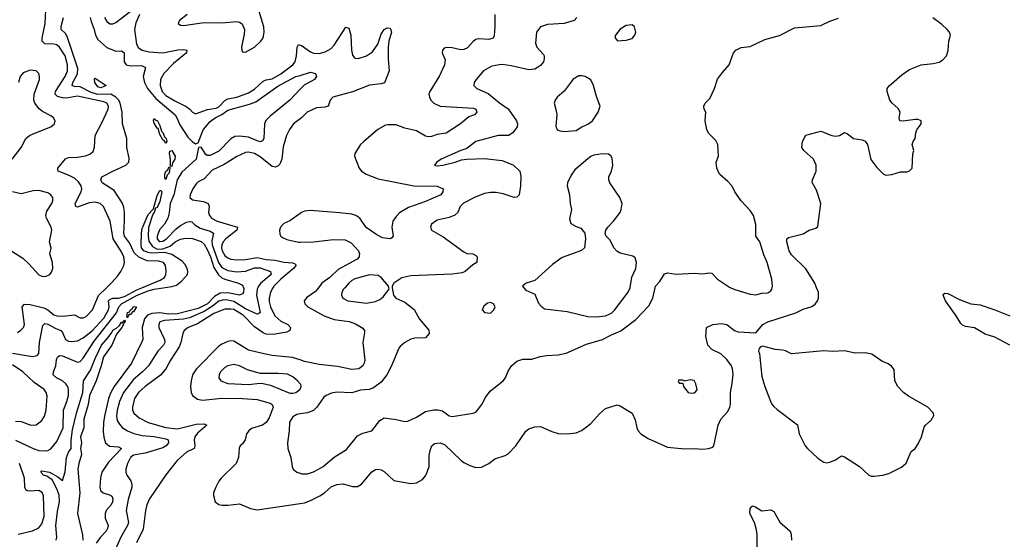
# Model space of a CAD drawing. Header units: inches. Extents: x 1694797 to 1849917, y 907313 to 1017959.
# Tile 509 of 656: x 1768099 to 1774773, y 998296 to 1001815. Entities that reach past the tile are written whole.
import ezdxf

# ---------------------------------------------------------------- set-up
doc = ezdxf.new("R2010")
doc.units = ezdxf.units.IN
doc.header["$MEASUREMENT"] = 0
for name, color, linetype in [('B7060', 7, 'Continuous'), ('B7070', 7, 'Continuous'), ('B7969', 7, 'Continuous'), ('B7979', 7, 'Continuous')]:
    doc.layers.add(name, color=color, linetype=linetype)

msp = doc.modelspace()

# ---------------------------------------------------------------- linework, layer by layer
at = {"layer": 'B7060', "color": 5}
for points, elevation in [([(1768687, 1000000), (1768724.3, 1000035.7), (1768761.6, 1000078.4), (1768785.1, 1000110), (1768805, 1000150), (1768809, 1000170), (1768804.4, 1000210), (1768790, 1000242.6), (1768731.8, 1000330), (1768711.6, 1000450), (1768667.9, 1000550), (1768645.1, 1000570), (1768610, 1000579.9), (1768570, 1000574.1), (1768490, 1000546.4), (1768479.6, 1000550), (1768475.9, 1000570), (1768516.8, 1000650), (1768520.1, 1000670), (1768516, 1000690), (1768497.3, 1000717.3), (1768470, 1000741.7), (1768438.7, 1000758.7), (1768366.5, 1000786.5), (1768359.7, 1000790), (1768358.8, 1000798.8), (1768357.7, 1000810), (1768410, 1000872.3), (1768430, 1000881.1), (1768490, 1000884.3), (1768545.7, 1000894.3), (1768575.3, 1000904.7), (1768596.5, 1000923.5), (1768607, 1000953), (1768609.8, 1001030), (1768659.4, 1001120.6), (1768699, 1001210), (1768700.2, 1001230), (1768690.6, 1001250), (1768670, 1001258.3), (1768490, 1001297.6), (1768415.8, 1001284.2), (1768390, 1001285.1), (1768355.9, 1001295.9), (1768338.6, 1001310), (1768342.5, 1001330), (1768408.1, 1001430), (1768422.3, 1001470), (1768424.3, 1001510), (1768406.9, 1001570), (1768370, 1001629.1), (1768350, 1001644.7), (1768330, 1001649.9), (1768270, 1001651.3), (1768252.6, 1001670), (1768251.1, 1001691.1), (1768271, 1001790), (1768279.8, 1001930)], 580), ([(1768926.7, 1000000), (1769051.7, 1000050), (1769079.9, 1000070), (1769089.9, 1000090), (1769091.9, 1000111.9), (1769087.5, 1000150), (1769073.2, 1000170), (1769039.9, 1000179.9), (1768962.7, 1000182.7), (1768907.8, 1000207.8), (1768875.9, 1000235.9), (1768843.1, 1000303.1), (1768810.4, 1000350), (1768804.5, 1000370), (1768810.3, 1000450), (1768808.6, 1000508.6), (1768804.5, 1000544.5), (1768794.1, 1000574.1), (1768739, 1000659), (1768657.6, 1000710), (1768649.6, 1000730), (1768657, 1000750), (1768664.9, 1000755.1), (1768729.7, 1000790), (1768819.3, 1000830), (1768839.6, 1000850), (1768842.4, 1000877.6), (1768826.4, 1000950), (1768824.5, 1001010), (1768796.5, 1001110), (1768793.7, 1001190), (1768780.5, 1001250), (1768771, 1001270), (1768751.4, 1001290), (1768716.2, 1001310), (1768627.8, 1001307.8), (1768582.8, 1001322.8), (1768510, 1001360.1), (1768470, 1001363.2), (1768455.3, 1001370), (1768459.6, 1001390), (1768492.1, 1001447.9), (1768494.4, 1001485.6), (1768421, 1001701), (1768410, 1001722.7), (1768381.2, 1001750), (1768379.5, 1001770), (1768395.6, 1001830)], 560), ([(1768577.8, 1001830), (1768582.7, 1001802.7), (1768603.4, 1001750), (1768613.5, 1001710), (1768630, 1001681.3), (1768690, 1001626.1), (1768750, 1001603.2), (1768790, 1001604.2), (1768808.4, 1001590), (1768806.7, 1001530), (1768820.3, 1001510), (1768850, 1001502.8), (1768925.2, 1001505.2), (1768952.5, 1001492.5), (1768936.1, 1001430), (1768945.5, 1001390), (1768966.7, 1001350), (1769022.3, 1001282.3), (1769152.2, 1001170), (1769167.1, 1001147.1), (1769184.4, 1001104.4), (1769239.6, 1001019.6), (1769267.8, 1000990), (1769290, 1000975.7), (1769310, 1000980.4), (1769343.4, 1001070), (1769390, 1001124.8), (1769423.5, 1001150), (1769470, 1001172.8), (1769510, 1001201.8), (1769657.1, 1001242.9), (1769700.5, 1001259.5), (1769850, 1001365.1), (1769971.6, 1001430), (1770000, 1001438.5)], 560), ([(1768673.8, 1001830), (1768690, 1001803.6), (1768710, 1001788.1), (1768730, 1001787.3), (1768750, 1001797.5), (1768848.9, 1001871.1)], 580), ([(1768911.9, 1001850), (1768885.7, 1001794.3), (1768877.4, 1001750), (1768890.6, 1001650.6), (1768905.7, 1001625.7), (1768928.8, 1001608.8), (1768977.3, 1001597.3), (1769070, 1001590.1), (1769171.7, 1001611.7), (1769210, 1001614.3), (1769232, 1001610), (1769229.2, 1001590), (1769140.7, 1001519.3), (1769076.6, 1001450), (1769054.4, 1001410), (1769051.7, 1001370), (1769065.4, 1001330), (1769090, 1001303.1), (1769150, 1001265.2), (1769227.8, 1001227.8), (1769253, 1001210), (1769270, 1001188.7), (1769290, 1001176.9), (1769372.9, 1001207.1), (1769430, 1001216.5), (1769450, 1001225.3), (1769490, 1001267.5), (1769510, 1001279.5), (1769570, 1001289.7), (1769650, 1001321), (1769690, 1001346), (1769750, 1001398.4), (1769770, 1001408), (1769810, 1001415.3), (1769870, 1001448.8), (1769950.6, 1001509.5), (1769965.7, 1001530), (1769976.6, 1001570), (1769980.7, 1001630), (1769990, 1001647), (1770000, 1001644)], 580), ([(1769234.4, 1001850), (1769183.1, 1001810), (1769173.4, 1001790), (1769190, 1001778.4), (1769210, 1001775.6), (1769350, 1001796.1), (1769470, 1001795), (1769570, 1001802.4), (1769590, 1001798.5), (1769606.7, 1001786.7), (1769622.1, 1001750), (1769621.7, 1001718.3), (1769603.8, 1001630), (1769604, 1001610), (1769610, 1001598), (1769630, 1001596.3), (1769690, 1001630.3), (1769734.5, 1001670), (1769750, 1001693), (1769756.8, 1001730), (1769754, 1001766), (1769723.2, 1001870)], 620), ([(1768049.1, 1000870), (1768109, 1000950), (1768141.8, 1001010), (1768165.6, 1001030), (1768190, 1001043.1), (1768310, 1001090.2), (1768336, 1001110), (1768339.8, 1001130), (1768328.6, 1001150), (1768310, 1001164.4), (1768254.3, 1001194.3), (1768231.4, 1001211.4), (1768201.1, 1001250), (1768195.3, 1001270), (1768197.5, 1001310), (1768233.3, 1001410), (1768234.5, 1001430), (1768228.7, 1001450), (1768210, 1001468.7), (1768170, 1001473.8), (1768123.5, 1001456.5), (1768101.8, 1001430), (1768091.8, 1001390)], 620), ([(1770000, 1001344), (1769930.2, 1001270), (1769797.4, 1001162.6), (1769768.3, 1001131.7), (1769757.5, 1001110), (1769753.7, 1001010), (1769744.8, 1000995.2), (1769730.9, 1000989.1), (1769710, 1000994), (1769650, 1001018.9), (1769590, 1001027.6), (1769556.8, 1001023.2), (1769530, 1001007.7), (1769450, 1000923.8), (1769390, 1000894.7), (1769370, 1000895.9), (1769361.5, 1000901.5), (1769330, 1000951.9), (1769310.2, 1000949.8), (1769295, 1000870), (1769198, 1000782), (1769165.6, 1000730), (1769144.6, 1000630), (1769120.1, 1000570), (1769113.1, 1000506.9), (1769103.8, 1000470), (1769080.4, 1000430), (1769048, 1000392), (1769031.3, 1000350), (1769031.5, 1000330), (1769040.6, 1000320.6), (1769050, 1000313), (1769070, 1000315.3), (1769093.9, 1000330), (1769161, 1000399), (1769190, 1000421.8), (1769230, 1000443.4), (1769250, 1000448.7), (1769265.6, 1000445.6), (1769286.3, 1000426.3), (1769322.9, 1000402.9), (1769390, 1000382.4), (1769413.5, 1000370), (1769401.8, 1000318.2), (1769404, 1000290), (1769445.8, 1000170), (1769470, 1000136.9), (1769510, 1000117.7), (1769570, 1000107.2), (1769630, 1000113), (1769690, 1000134.4), (1769730, 1000134.6), (1769799.7, 1000110), (1769804.2, 1000090), (1769734.3, 1000030), (1769718.2, 1000010), (1769713.7, 1000000)], 560), ([(1770000, 1001144.5), (1769956, 1001110), (1769928.8, 1001071.2), (1769907.5, 1001030), (1769884.7, 1000955.3), (1769876.4, 1000870), (1769862.6, 1000837.4), (1769850, 1000822.2), (1769830, 1000815.7), (1769810, 1000822.1), (1769730, 1000886.6), (1769690, 1000908.5), (1769650, 1000919), (1769630, 1000915.9), (1769571.5, 1000888.5), (1769486.1, 1000833.9), (1769404.7, 1000795.3), (1769350, 1000736.8), (1769310, 1000717.8), (1769295.6, 1000704.4), (1769271.8, 1000670), (1769254.2, 1000630), (1769252.7, 1000610), (1769270, 1000594.7), (1769344.8, 1000584.8), (1769377.1, 1000570), (1769383.1, 1000550), (1769379, 1000510), (1769384.9, 1000490), (1769399, 1000470), (1769436.9, 1000450), (1769575.4, 1000410), (1769572.1, 1000390), (1769496.8, 1000330), (1769478.9, 1000310), (1769469.1, 1000290), (1769467.6, 1000270), (1769472.6, 1000250), (1769490, 1000219.1), (1769505.6, 1000205.6), (1769530, 1000194.1), (1769570, 1000188.8), (1769630, 1000191.7), (1769710, 1000204.4), (1769770, 1000190.1), (1769830, 1000187.3), (1769890, 1000173.3), (1769949.4, 1000169.4), (1769963, 1000163), (1769972.3, 1000152.3), (1769956.3, 1000130), (1769870, 1000057.3), (1769821.5, 1000010), (1769815.9, 1000000)], 580), ([(1768046.7, 1000246.7), (1768119.6, 1000199.6), (1768161.7, 1000161.7), (1768230, 1000088), (1768250, 1000078.9), (1768270, 1000076.2), (1768290, 1000081.8), (1768304.2, 1000090), (1768315.8, 1000104.2), (1768324, 1000130), (1768322.4, 1000170), (1768302.7, 1000230), (1768312.1, 1000267.9), (1768302.3, 1000310), (1768316.8, 1000390), (1768313, 1000410), (1768280.8, 1000470), (1768275.6, 1000490), (1768282.2, 1000517.8), (1768316.9, 1000570), (1768324.2, 1000590), (1768324.5, 1000610), (1768310.8, 1000630), (1768290, 1000642), (1768230, 1000657.6), (1768190, 1000656.9), (1768110, 1000636.7), (1768050, 1000648.8)], 620), ([(1769071.7, 1000000), (1769131.5, 1000008.5), (1769162.3, 1000017.7), (1769196.6, 1000043.4), (1769236, 1000090), (1769237.9, 1000110), (1769233.8, 1000130), (1769219.3, 1000159.3), (1769199.7, 1000179.7), (1769130, 1000224.1), (1769082.5, 1000237.5), (1768990, 1000235), (1768970, 1000238.6), (1768941, 1000250), (1768925.4, 1000270), (1768922.1, 1000290), (1768924.3, 1000370), (1768930, 1000400.4), (1768970, 1000496.5), (1769005.3, 1000534.7), (1769030, 1000624.4), (1769050, 1000658.7), (1769059, 1000659), (1769063, 1000650), (1769050, 1000583.5), (1769030, 1000544), (1769020.2, 1000539.8), (1769011.4, 1000510), (1769001.3, 1000498.7), (1768972.4, 1000407.6), (1768970.8, 1000350), (1768975.1, 1000315.1), (1768999, 1000279), (1769030, 1000261.7), (1769070, 1000262.8), (1769119, 1000281), (1769154.1, 1000310), (1769190, 1000329.2), (1769223.7, 1000336.3), (1769270, 1000332.6), (1769330, 1000313.2), (1769350, 1000294.3), (1769370, 1000258.3), (1769393.3, 1000210), (1769416.2, 1000136.2), (1769447.6, 1000087.6), (1769470, 1000067.7), (1769490, 1000057.3), (1769582, 1000030), (1769610, 1000016.8), (1769616.8, 1000000)], 540), ([(1770000, 1000502.6), (1769930, 1000452.3), (1769890, 1000434.5), (1769866.7, 1000410), (1769859.4, 1000390), (1769863.3, 1000363.3), (1769870.2, 1000350), (1769881.2, 1000341.2), (1769910, 1000326.5), (1769990, 1000308.3), (1770000, 1000308.5)], 620)]:
    msp.add_lwpolyline(points, dxfattribs=dict(at, elevation=elevation))
at = {"layer": 'B7060', "color": 5, "elevation": 540}
for points in [[(1768650, 1001353.3), (1768630, 1001360.2), (1768608.7, 1001390), (1768605.5, 1001414.5), (1768610, 1001420.5), (1768684.4, 1001370), (1768670, 1001362.4)], [(1769090, 1000979.6), (1769078.2, 1000998.2), (1769070, 1001001.1), (1769050, 1001038), (1769037.6, 1001077.6), (1769030, 1001081.1), (1769010, 1001115.1), (1769005.4, 1001134.6), (1769010, 1001147.3), (1769017.4, 1001137.4), (1769032.5, 1001130), (1769050, 1001098.4), (1769060.7, 1001060.7), (1769070, 1001052.2), (1769081.8, 1001021.8), (1769092.5, 1001010), (1769096.9, 1000990)], [(1769130, 1000822), (1769122.5, 1000822.5), (1769121.5, 1000870), (1769115.1, 1000910), (1769116, 1000924), (1769130, 1000928.7), (1769152.1, 1000890), (1769151, 1000870), (1769135.1, 1000844.9)], [(1769090, 1000732.3), (1769083.5, 1000743.5), (1769083.2, 1000770), (1769090, 1000790.2), (1769102.4, 1000797.6), (1769110, 1000816.3), (1769116.8, 1000816.8), (1769115.5, 1000790), (1769110, 1000774), (1769098.4, 1000761.6)]]:
    msp.add_lwpolyline(points, close=True, dxfattribs=at)
at = {"layer": 'B7070', "color": 5}
for points, elevation in [([(1771319.6, 1001850), (1771320.7, 1001770), (1771314.7, 1001705.3), (1771308.7, 1001691.3), (1771278.2, 1001681.8), (1771210, 1001686.2), (1771190, 1001681.8), (1771172, 1001668), (1771134.3, 1001625.7), (1771110, 1001612.7), (1771090, 1001610.8), (1771030, 1001624.7), (1770992.7, 1001627.3), (1770977.5, 1001622.5), (1770964.9, 1001610), (1770962.4, 1001590), (1770982.8, 1001542.8), (1770979.7, 1001510), (1770944.5, 1001435.5), (1770878.6, 1001330), (1770873.2, 1001310), (1770876.2, 1001290), (1770886.4, 1001270), (1770907.1, 1001250), (1770950, 1001229.6), (1771175.9, 1001215.9), (1771190.3, 1001210), (1771196.9, 1001190), (1771183, 1001170), (1771143.5, 1001156.5), (1771088.2, 1001110), (1770990, 1001047.1), (1770930, 1001038.3), (1770890, 1001023.4), (1770870, 1001021), (1770850, 1001026.8), (1770790, 1001062.2), (1770710, 1001080.7), (1770650, 1001103.9), (1770595.6, 1001104.4), (1770579.4, 1001100.6), (1770527.5, 1001072.5), (1770430, 1000988), (1770410, 1000969.6), (1770370.4, 1000910), (1770368.9, 1000890), (1770400.2, 1000810), (1770415.5, 1000790), (1770447.9, 1000770), (1770530, 1000737.7), (1770770, 1000689), (1770930, 1000688), (1770970.6, 1000670), (1770968.5, 1000650), (1770953.7, 1000630), (1770850, 1000583.2), (1770735.7, 1000544.3), (1770673.5, 1000506.5), (1770650, 1000482), (1770629.2, 1000450), (1770621.6, 1000410), (1770630.3, 1000349.7), (1770622, 1000338), (1770610, 1000331.8), (1770557.6, 1000337.6), (1770518.9, 1000358.9), (1770448.7, 1000408.7), (1770405.1, 1000470), (1770378, 1000490), (1770350, 1000498.7), (1770268, 1000508), (1770070, 1000522.3), (1770030, 1000517.5), (1770010, 1000509.8), (1770000, 1000502.6)], 620), ([(1771876, 1001830), (1771857.1, 1001810), (1771790, 1001789.8), (1771677, 1001783), (1771630, 1001766), (1771603, 1001730), (1771595.6, 1001655.6), (1771604.4, 1001630), (1771650, 1001580.7), (1771654.9, 1001570), (1771654.9, 1001550), (1771650, 1001529.5), (1771630, 1001505.6), (1771610, 1001491.6), (1771590, 1001480.5), (1771550, 1001475.8), (1771430, 1001502.2), (1771371.5, 1001511.5), (1771350, 1001510.7), (1771298.8, 1001501.2), (1771243.8, 1001470), (1771192.4, 1001410), (1771180.5, 1001390), (1771178, 1001370), (1771198, 1001350), (1771275.7, 1001315.7), (1771351.5, 1001251.5), (1771410, 1001211.5), (1771465.8, 1001130), (1771472.7, 1001110), (1771470.2, 1001090), (1771442.4, 1001050), (1771412.4, 1001030), (1771342.8, 1001030), (1771190, 1000989.6), (1771130, 1000942.4), (1771090, 1000929.6), (1770956, 1000870), (1770926, 1000850), (1770912, 1000830), (1770930, 1000826.4), (1770968, 1000830), (1771050, 1000849.3), (1771093.7, 1000866.3), (1771130, 1000871.8), (1771250, 1000876.2), (1771370, 1000862.2), (1771446.4, 1000830), (1771490.4, 1000790), (1771496.5, 1000756.5), (1771494.6, 1000690), (1771484, 1000630), (1771470, 1000613.2), (1771450, 1000612), (1771375.7, 1000635.7), (1771330, 1000644.4), (1771290, 1000645.2), (1771250, 1000637.7), (1771187, 1000613), (1771106.6, 1000573.4), (1771085.8, 1000550), (1771069.1, 1000510), (1771048.3, 1000491.7), (1771010, 1000476.5), (1770930, 1000458.3), (1770890.6, 1000430), (1770883, 1000410), (1770890.7, 1000390), (1770970, 1000344.4), (1771110, 1000243.8), (1771130, 1000232.7), (1771170, 1000230.3), (1771190, 1000219.1), (1771199.1, 1000210), (1771198, 1000170), (1771170, 1000155.3), (1771119.1, 1000110), (1771098.5, 1000101.5), (1771030, 1000092), (1770750, 1000080.7), (1770690, 1000066), (1770636, 1000030), (1770623, 1000010), (1770623, 1000003), (1770623.6, 1000000)], 640), ([(1773199.9, 1000000), (1773201.7, 1000010), (1773197.2, 1000057.2), (1773165.6, 1000170), (1773142.9, 1000222.9), (1773115.8, 1000310), (1773089.8, 1000350), (1773087.9, 1000427.9), (1773073.5, 1000490), (1773050, 1000523), (1772989, 1000589), (1772947.3, 1000650), (1772927.8, 1000687.8), (1772900.1, 1000720.1), (1772842, 1000770), (1772823.6, 1000810), (1772820.9, 1000850), (1772835.1, 1000890), (1772832, 1000970), (1772817.6, 1000997.6), (1772770, 1001045.2), (1772756, 1001070), (1772745.2, 1001130), (1772749.2, 1001190), (1772739.3, 1001210), (1772737.2, 1001230), (1772745.2, 1001250), (1772778, 1001282), (1772809.4, 1001350), (1772830, 1001412), (1772862.5, 1001457.5), (1772909.2, 1001510.8), (1772937.2, 1001590), (1772953.2, 1001610), (1772990, 1001626), (1773050, 1001634.4), (1773150, 1001681.6), (1773250, 1001708), (1773350, 1001760.5), (1773530, 1001776.3), (1773590, 1001805.5), (1773650, 1001825.5)], 640), ([(1773500.7, 1000000), (1773488.5, 1000030), (1773426.9, 1000126.9), (1773330, 1000222.4), (1773314.5, 1000250), (1773298.7, 1000310), (1773299.3, 1000330), (1773310, 1000339.1), (1773410, 1000364), (1773450, 1000390.8), (1773496.5, 1000403.5), (1773510, 1000414), (1773529.7, 1000570), (1773501, 1000661), (1773471.8, 1000711.8), (1773473, 1000730), (1773496.8, 1000790), (1773497.7, 1000830), (1773478.7, 1000870), (1773413.2, 1000930), (1773401.2, 1000950), (1773405.2, 1000990), (1773427, 1001033), (1773530, 1001060.7), (1773604.7, 1001030), (1773630, 1001026.4), (1773655.3, 1001030), (1773690, 1001051), (1773710, 1001042.8), (1773750, 1001010.6), (1773810, 1001001.6), (1773830, 1000993), (1773846, 1000970), (1773868.7, 1000868.7), (1773910, 1000813.4), (1773952.5, 1000772.5), (1773970, 1000763), (1774010, 1000767), (1774070, 1000784), (1774114.6, 1000785.4), (1774130, 1000792), (1774148, 1000810), (1774153.6, 1000906.4), (1774159, 1000930), (1774148.7, 1000970), (1774155.3, 1000990), (1774169.2, 1001010.8), (1774173.2, 1001050), (1774181.2, 1001070), (1774209.2, 1001110), (1774209, 1001130), (1774190, 1001138.4), (1774170, 1001138.7), (1774087.8, 1001127.8), (1774064, 1001130), (1774060.9, 1001150), (1774067.3, 1001190), (1774052.8, 1001212.8), (1774012.3, 1001250), (1773998, 1001270), (1773978, 1001330), (1773979.3, 1001350), (1773991.9, 1001368.1), (1774078.3, 1001441.7), (1774130, 1001477.1), (1774210, 1001508.7), (1774290, 1001518.4), (1774331.2, 1001528.8), (1774356.3, 1001543.7), (1774381.2, 1001570), (1774393.6, 1001606.4), (1774398, 1001670), (1774409, 1001710), (1774401.2, 1001730), (1774385.2, 1001750), (1774350, 1001782), (1774287.7, 1001827.7)], 620), ([(1770000, 1001644), (1770010, 1001641.1), (1770070, 1001597.2), (1770090, 1001587.9), (1770130, 1001585.6), (1770170, 1001596.8), (1770210, 1001621), (1770230, 1001642.3), (1770310, 1001764.9), (1770330, 1001757.1), (1770343.3, 1001710), (1770348.4, 1001608.4), (1770356, 1001576), (1770370, 1001554.9), (1770392.4, 1001552.4), (1770450, 1001571.3), (1770490, 1001598.7), (1770525.9, 1001650), (1770550, 1001716.9), (1770570, 1001749.2), (1770590, 1001760.6), (1770610, 1001758), (1770613.6, 1001753.6), (1770620.5, 1001730), (1770601.7, 1001670), (1770596.9, 1001630), (1770596.5, 1001550), (1770604.1, 1001470), (1770571.9, 1001388.1), (1770550, 1001380.8), (1770470, 1001371.2), (1770354, 1001326), (1770221.1, 1001290), (1770202.6, 1001270), (1770190, 1001229.7), (1770170, 1001222.5), (1770110, 1001218.9), (1770046.7, 1001190), (1770008.7, 1001151.3), (1770000, 1001144.5)], 580), ([(1770000, 1001438.5), (1770070, 1001459.5), (1770104.7, 1001450), (1770111, 1001430), (1770098, 1001410), (1770027.2, 1001372.8), (1770000, 1001344)], 560), ([(1772236.5, 1000000), (1772237.5, 1000002.5), (1772248.9, 1000071.1), (1772275.1, 1000130), (1772280.5, 1000170), (1772270, 1000202.7), (1772254.5, 1000214.5), (1772170, 1000234), (1772147.3, 1000247.3), (1772126.3, 1000270), (1772102.5, 1000322.5), (1772074, 1000350), (1772066.8, 1000366.8), (1772072.7, 1000390), (1772086.6, 1000410), (1772125.2, 1000450), (1772169.4, 1000510), (1772177, 1000530), (1772182.7, 1000570), (1772166, 1000610), (1772099.3, 1000710), (1772092.7, 1000730), (1772092.7, 1000750), (1772111.4, 1000788.6), (1772119.5, 1000830), (1772115.3, 1000875.3), (1772109, 1000890), (1772090, 1000905.2), (1772050, 1000906), (1771990, 1000897.2), (1771970, 1000889.2), (1771950, 1000873.2), (1771862, 1000798), (1771837.2, 1000762.8), (1771812.2, 1000710), (1771810.4, 1000690), (1771826, 1000630), (1771830.3, 1000570.3), (1771839.3, 1000530), (1771826, 1000466), (1771835.3, 1000435.3), (1771870, 1000414.8), (1771903.5, 1000403.5), (1771930.5, 1000370.5), (1771933.4, 1000330), (1771926.8, 1000270), (1771907.9, 1000252.1), (1771776.1, 1000203.9), (1771710, 1000158), (1771591.6, 1000048.4), (1771531.3, 1000030), (1771507.7, 1000010), (1771516.3, 1000000)], 660), ([(1770000, 1000308.5), (1770090, 1000310.8), (1770227.2, 1000327.2), (1770305.3, 1000325.3), (1770345.1, 1000305.1), (1770396.5, 1000250), (1770403.1, 1000230), (1770401.2, 1000218.8), (1770399.5, 1000210), (1770386.1, 1000193.9), (1770257.7, 1000122.3), (1770200.7, 1000070), (1770148.2, 1000031.8), (1770123.7, 1000000)], 620), ([(1770600.7, 1000000), (1770598.4, 1000010), (1770550, 1000069), (1770530, 1000081.6), (1770470, 1000086.5), (1770370, 1000059.1), (1770350.6, 1000049.4), (1770330, 1000030.8), (1770302.5, 1000000)], 640), ([(1772407.6, 1000000), (1772409.8, 1000010), (1772437.3, 1000042.7), (1772470, 1000093.4), (1772490, 1000100.5), (1772550, 1000092.4), (1772670, 1000098), (1772730, 1000094.4), (1772770, 1000101.6), (1772790, 1000099.3), (1772830, 1000057), (1772910, 1000003.7), (1772918.5, 1000000)], 640)]:
    msp.add_lwpolyline(points, dxfattribs=dict(at, elevation=elevation))
at = {"layer": 'B7070', "color": 5, "elevation": 660}
for points in [[(1772250, 1001781.2), (1772210, 1001775.1), (1772170, 1001752.3), (1772138, 1001710), (1772134, 1001694), (1772152, 1001672), (1772210, 1001676), (1772250, 1001687.3), (1772269.3, 1001710), (1772274.5, 1001730), (1772266.3, 1001766.3)], [(1771910, 1001436), (1771890, 1001436), (1771850, 1001412), (1771790, 1001331.3), (1771742.6, 1001290), (1771728.8, 1001270), (1771722.4, 1001250), (1771738.4, 1001190), (1771740.4, 1001170), (1771733.2, 1001093.2), (1771742.8, 1001070), (1771762, 1001062), (1771790, 1001058.7), (1771870, 1001066), (1771910, 1001090.6), (1771950, 1001108), (1771980.9, 1001130), (1772020.7, 1001190), (1772034, 1001230), (1772010, 1001295.3), (1771989.7, 1001369.7), (1771970, 1001409), (1771931.7, 1001431.7)]]:
    msp.add_lwpolyline(points, close=True, dxfattribs=at)
at = {"layer": 'B7969', "color": 5}
for points, elevation in [([(1768050, 999556.6), (1768186.9, 999533.1), (1768218.3, 999541.7), (1768230, 999554.8), (1768233.2, 999630), (1768255.8, 999744.2), (1768270, 999756.5), (1768290, 999754.2), (1768343.7, 999723.7), (1768379.1, 999710), (1768390, 999696), (1768410, 999650.3), (1768430, 999638.5), (1768450, 999635), (1768490, 999640.9), (1768530, 999661.3), (1768590, 999707.5), (1768670, 999794.3), (1768701.5, 999850), (1768705.1, 999870), (1768702.1, 999910), (1768710, 999919.6), (1768730, 999928.8), (1768770, 999928.6), (1768810, 999941.1), (1768893.3, 999986.7), (1768926.7, 1000000)], 560), ([(1768070, 998966.5), (1768190, 998910.1), (1768230, 998897.5), (1768270, 998894.5), (1768290, 998898), (1768310, 998907.8), (1768350, 998958.8), (1768394.6, 999050), (1768395.1, 999170), (1768419.7, 999230), (1768430.8, 999270.8), (1768430.3, 999310.3), (1768424.6, 999330), (1768412.1, 999350), (1768389.5, 999369.5), (1768348.9, 999390), (1768326.6, 999410), (1768327.4, 999430), (1768343.7, 999470), (1768348.4, 999511.6), (1768355.3, 999530), (1768370, 999541), (1768390, 999539.2), (1768490, 999495.5), (1768510, 999500.6), (1768530, 999523.5), (1768603.2, 999636.8), (1768755.7, 999830), (1768771.7, 999870), (1768788.5, 999890), (1768895.9, 999950), (1768970, 999979.5), (1769010, 999991.2), (1769071.7, 1000000)], 540), ([(1768083.8, 999696.2), (1768107.3, 999712.7), (1768124.2, 999730), (1768131.8, 999750), (1768116.7, 999870), (1768132.3, 999887.7), (1768170, 999887.2), (1768263.7, 999863.7), (1768289.8, 999849.8), (1768330, 999815.7), (1768350, 999809.7), (1768392.3, 999807.7), (1768470, 999815.6), (1768510, 999794.9), (1768530, 999795.8), (1768550, 999806), (1768592.5, 999850), (1768632.4, 999947.6), (1768687, 1000000)], 580), ([(1769616.8, 1000000), (1769617.7, 999997.7), (1769616.6, 999970), (1769610, 999957.6), (1769590.1, 999949.9), (1769510, 999966), (1769457.8, 999962.2), (1769418.7, 999941.3), (1769373.3, 999890), (1769310, 999858.9), (1769170, 999823.1), (1769110, 999821.8), (1769050, 999829.1), (1768994.7, 999825.3), (1768966.6, 999813.4), (1768944.9, 999790), (1768929.6, 999730), (1768933, 999650), (1768926.4, 999633.6), (1768858.1, 999490), (1768740.6, 999330), (1768717, 999290), (1768702.3, 999250), (1768673.2, 999130), (1768667.2, 999087.2), (1768666.2, 999026.2), (1768668.7, 998988.7), (1768679.8, 998950), (1768707.3, 998927.3), (1768770, 998921.5), (1768790.2, 998910), (1768702.2, 998817.8), (1768655.9, 998750), (1768646.9, 998713.1), (1768641.5, 998650), (1768646.5, 998626.5), (1768666, 998610), (1768715.4, 998595.4), (1768725.6, 998585.6), (1768730.8, 998570), (1768729.3, 998550), (1768719.7, 998530), (1768685.5, 998490), (1768678.5, 998470), (1768678.2, 998438.2), (1768698.3, 998390), (1768694.8, 998370), (1768685, 998350), (1768647.8, 998310), (1768618.6, 998270)], 540), ([(1769713.7, 1000000), (1769709.2, 999990), (1769705.4, 999950), (1769728.9, 999831.1), (1769718, 999822), (1769710, 999821.1), (1769630, 999856.4), (1769550, 999906.8), (1769510, 999916.2), (1769482.8, 999917.2), (1769450, 999909), (1769405.9, 999874.1), (1769350, 999839.4), (1769250, 999795.3), (1769210, 999787.4), (1769081.3, 999778.7), (1769050, 999768), (1769041.7, 999750), (1769042.8, 999730), (1769079.8, 999650), (1769082.4, 999630), (1769073.6, 999610), (1769036.3, 999570), (1768972.2, 999470), (1768932.3, 999430), (1768870, 999378.5), (1768802, 999290), (1768775.3, 999230), (1768759.2, 999170), (1768754.7, 999130), (1768761, 999101), (1768775.1, 999075.1), (1768794.2, 999054.2), (1768829.6, 999029.6), (1768873.4, 999013.4), (1768930, 998999.9), (1769010, 998993.1), (1769090, 998977), (1769106, 998970), (1769108.3, 998950), (1769092.9, 998930), (1769070, 998916.5), (1768950, 998879.9), (1768870, 998866.1), (1768849.5, 998850), (1768829.4, 998810), (1768818, 998770), (1768818.4, 998750), (1768826.2, 998730), (1768852.9, 998692.8), (1768859.8, 998670), (1768858.7, 998650), (1768833.7, 998566.3), (1768821.8, 998490), (1768836.3, 998410), (1768830.1, 998390), (1768783.9, 998310), (1768748.2, 998230)], 560), ([(1769815.9, 1000000), (1769799.3, 999970), (1769789.2, 999930), (1769790, 999905.5), (1769799.2, 999870), (1769829.3, 999810), (1769870, 999774.3), (1769916.9, 999750), (1769935, 999730), (1769930.2, 999710), (1769910, 999699.2), (1769817.6, 999682.4), (1769770, 999685.4), (1769750, 999693.7), (1769690, 999735.9), (1769614, 999814), (1769550, 999851.4), (1769530, 999855.8), (1769490, 999855.4), (1769414.4, 999825.6), (1769303.8, 999756.2), (1769241.5, 999730), (1769213.2, 999710), (1769204, 999690), (1769192.3, 999630), (1769180.6, 999599.4), (1769120.4, 999510), (1769090, 999449.8), (1769053.3, 999406.7), (1768948.8, 999331.2), (1768905.1, 999290), (1768877.7, 999250), (1768863.8, 999190), (1768865, 999170), (1768872.8, 999150), (1768910, 999118.7), (1768970, 999086.7), (1769090, 999052.2), (1769170, 999045.1), (1769295.4, 999075.4), (1769350, 999077.7), (1769366.7, 999070), (1769305.2, 999014.8), (1769287.3, 998990), (1769281, 998970), (1769286.8, 998930), (1769281.7, 998910), (1769230, 998887), (1769166.5, 998830), (1769090, 998733.3), (1768979.3, 998570), (1768962, 998530), (1768951.6, 998490), (1768936.2, 998363.8), (1768890, 998272.6)], 580), ([(1768345.5, 998290), (1768351.2, 998310), (1768345.1, 998390), (1768356.1, 998483.9), (1768369.6, 998550.4), (1768365.9, 998594.1), (1768354.3, 998634.3), (1768318.4, 998698.4), (1768282.6, 998722.6), (1768261.6, 998730), (1768242.4, 998750), (1768250, 998759.3), (1768301, 998750), (1768358, 998718), (1768390, 998694), (1768407.9, 998752.1), (1768417, 998850), (1768430, 998886), (1768448.7, 998911.3), (1768447.6, 998967.6), (1768457.2, 999037.2), (1768483.2, 999150), (1768527, 999290), (1768532.1, 999370), (1768578.6, 999441.4), (1768610, 999521.2), (1768653.6, 999610), (1768698.1, 999661.9), (1768723.5, 999696.5), (1768730, 999712.8), (1768754.9, 999725.1), (1768776.9, 999743.1), (1768790, 999765.5), (1768797.2, 999762.8), (1768810, 999781), (1768814, 999774), (1768810, 999762.7), (1768801.6, 999758.4), (1768802.4, 999750), (1768791.2, 999730), (1768755.3, 999684.7), (1768723.8, 999610), (1768667.3, 999532.7), (1768652.5, 999470), (1768617, 999370), (1768571.8, 999270), (1768563.2, 999210), (1768533.7, 999110), (1768533.2, 999050), (1768512.2, 998990), (1768518.3, 998950), (1768510.4, 998910), (1768518.9, 998870), (1768499.7, 998810), (1768492.4, 998770), (1768507.3, 998610), (1768491.3, 998470), (1768525.1, 998325.1), (1768527.4, 998290)], 520), ([(1770000, 999510.4), (1769947.7, 999527.7), (1769810, 999541.1), (1769735.9, 999555.9), (1769650, 999577.5), (1769550, 999637.2), (1769530, 999640.4), (1769510, 999636.4), (1769470, 999617.8), (1769450, 999603.1), (1769297.7, 999450), (1769271.4, 999410), (1769260.5, 999370), (1769257.6, 999330), (1769261.8, 999290), (1769271.7, 999270), (1769305.3, 999245.3), (1769338.1, 999238.1), (1769471.3, 999251.3), (1769610, 999250.5), (1769710, 999241.7), (1769796.9, 999216.9), (1769809.5, 999209.5), (1769816.6, 999190), (1769790, 999118.3), (1769770, 999086.8), (1769744.9, 999070), (1769670, 999046), (1769651.3, 999030), (1769637.5, 999010), (1769627.5, 998970), (1769610, 998943.5), (1769594.6, 998930), (1769586.7, 998913.3), (1769581.3, 998850), (1769565.8, 998810), (1769464.1, 998710), (1769448.4, 998690), (1769428, 998650), (1769413.7, 998610), (1769412.5, 998592.5), (1769424, 998550), (1769450, 998530.7), (1769470, 998526.7), (1769513, 998527), (1769590, 998536.3), (1769663.6, 998503.6), (1769710, 998496.1), (1770000, 998539.4)], 620), ([(1768070, 999095.5), (1768110, 999094), (1768174, 999070), (1768210, 999072), (1768230, 999083.7), (1768250, 999101.6), (1768268, 999130), (1768279.7, 999170), (1768285.3, 999265.3), (1768279.8, 999290), (1768265.1, 999310), (1768197.6, 999357.6), (1768119.6, 999430), (1768050, 999477.2)], 560), ([(1770000, 999348.6), (1769982, 999370), (1769950, 999396.9), (1769914.3, 999414.3), (1769850, 999419.3), (1769730, 999419.2), (1769644.5, 999444.5), (1769589.8, 999469.8), (1769550, 999480.4), (1769510, 999471.8), (1769490, 999459.3), (1769461.5, 999430), (1769451.7, 999410), (1769448.8, 999390), (1769462.4, 999370), (1769511, 999351), (1769650, 999344.3), (1769730, 999354.3), (1769750, 999351.6), (1769798.9, 999338.9), (1769930, 999286.2), (1769950, 999284.9), (1769970, 999290.3), (1769998.7, 999310), (1770000, 999313)], 640), ([(1770000, 999144.7), (1769978.6, 999141.4), (1769950, 999125.6), (1769928.1, 999090), (1769925.8, 999030), (1769913.7, 998950), (1769917.6, 998910), (1769937, 998850), (1769945.5, 998790), (1769953.4, 998770), (1769978.8, 998750), (1770000, 998742.9)], 640), ([(1768090, 998330.7), (1768186.3, 998353.7), (1768230, 998374.6), (1768250, 998401.3), (1768264.5, 998450), (1768260.6, 998590), (1768251.9, 998611.9), (1768230, 998625.5), (1768170, 998621.3), (1768150, 998623.2), (1768140.4, 998630), (1768133.4, 998650), (1768131.3, 998710), (1768097.6, 998810)], 540)]:
    msp.add_lwpolyline(points, dxfattribs=dict(at, elevation=elevation))
at = {"layer": 'B7969', "color": 5, "elevation": 520}
msp.add_lwpolyline([(1768830, 999795.3), (1768824.5, 999804.5), (1768830, 999831.5), (1768843.5, 999836.5), (1768849.7, 999850), (1768862.5, 999857.5), (1768870, 999872.2), (1768890.2, 999870.3), (1768870, 999837.6), (1768863.1, 999836.9), (1768850, 999819.5), (1768842, 999818), (1768832.9, 999807.1)], close=True, dxfattribs=at)
at = {"layer": 'B7979', "color": 5}
for points, elevation in [([(1770000, 998742.9), (1770010, 998739.5), (1770050, 998739.6), (1770090, 998752.3), (1770124.7, 998770), (1770155.8, 998790), (1770230, 998852.6), (1770315.2, 998904.8), (1770390, 998995.8), (1770425, 999015), (1770486, 999030), (1770540, 999100), (1770570, 999119.5), (1770650, 999108.4), (1770710, 999093), (1770730, 999095.8), (1770790, 999123.2), (1770850, 999161.2), (1770907.1, 999172.9), (1770932.7, 999172.7), (1770965.1, 999165.1), (1771010, 999131.8), (1771030, 999127.6), (1771174, 999150), (1771190, 999157.1), (1771202.9, 999170), (1771231, 999209), (1771258.6, 999261.4), (1771290, 999302), (1771376.3, 999370), (1771391.3, 999390), (1771410, 999434), (1771432, 999470), (1771470, 999502.4), (1771510, 999514.9), (1771570, 999514.9), (1771626.9, 999533.1), (1771670, 999541.1), (1771750, 999546.4), (1771803.4, 999556.6), (1771942.2, 999617.8), (1772050, 999650.2), (1772110, 999681.7), (1772173.2, 999706.8), (1772276, 999784), (1772363.8, 999876.2), (1772391.6, 999928.4), (1772407.6, 1000000)], 640), ([(1770623.6, 1000000), (1770633.8, 999950), (1770639.7, 999939.7), (1770648.8, 999928.8), (1770710, 999902.6), (1770772.6, 999852.6), (1770810, 999786.8), (1770871.9, 999711.9), (1770875.5, 999690), (1770850, 999660.7), (1770777.3, 999657.2), (1770750, 999650.8), (1770710.4, 999630), (1770678.5, 999601.4), (1770668.2, 999590), (1770619.6, 999470), (1770588.7, 999410), (1770550, 999360.5), (1770497.4, 999322.6), (1770468.4, 999311.6), (1770410, 999305.6), (1770350, 999288), (1770250, 999293.6), (1770213.8, 999286.2), (1770176.3, 999270), (1770161.8, 999258.2), (1770112.7, 999190), (1770090, 999168.8), (1770050, 999152.3), (1770000, 999144.7)], 640), ([(1770000, 998539.4), (1770030, 998543.9), (1770070, 998557.8), (1770133.7, 998590), (1770164.2, 998610), (1770210, 998650.2), (1770250, 998668.1), (1770291.4, 998671.4), (1770354.1, 998654.1), (1770390, 998653.4), (1770415.1, 998670), (1770486.2, 998753.8), (1770510, 998767.9), (1770530, 998770.2), (1770550, 998766), (1770570, 998754), (1770635.2, 998695.2), (1770750, 998674.7), (1770790, 998678), (1770830, 998701.8), (1770850, 998726.5), (1770861.5, 998750), (1770873.9, 998790), (1770875.4, 998864.6), (1770882.2, 998897.8), (1770892, 998928), (1770910, 998945.8), (1770950, 998949.3), (1770977.8, 998937.8), (1771090, 998832.9), (1771110, 998816.9), (1771150, 998795.6), (1771190, 998782.3), (1771230, 998784.2), (1771279.3, 998810), (1771319.3, 998840.7), (1771390, 998863.1), (1771410, 998874.9), (1771462, 998930), (1771530, 999028), (1771550, 999043), (1771590, 999057.1), (1771630, 999060.5), (1771706.5, 999026.5), (1771750, 999012.9), (1771810, 999010.2), (1771870, 999018), (1771907.3, 999032.8), (1771933.2, 999050), (1771970, 999080.7), (1772030, 999146.8), (1772070, 999181), (1772150, 999206.8), (1772170, 999200.7), (1772250, 999150.5), (1772270, 999106), (1772282.8, 999050), (1772292.3, 999030), (1772310, 999010.2), (1772358.2, 998978.2), (1772490, 998919.6), (1772608.2, 998908.2), (1772670, 998910.2), (1772730, 998905.8), (1772768.8, 998911.2), (1772790, 998918), (1772804.2, 998930), (1772832.8, 999070), (1772851.5, 999108.5), (1772898.2, 999161.8), (1772913.6, 999190), (1772917.4, 999210), (1772917.3, 999290), (1772929.2, 999350.7), (1772935.4, 999415.4), (1772931.6, 999450), (1772923.6, 999470), (1772893.2, 999513.2), (1772852.4, 999552.4), (1772790, 999582), (1772763.5, 999610), (1772749.5, 999670.5), (1772755.3, 999730), (1772798, 999750), (1772856.5, 999756.5), (1772891.3, 999750), (1772944.7, 999710), (1772970, 999702), (1773090, 999694.8), (1773135.6, 999750), (1773169.6, 999770), (1773359.3, 999830), (1773410, 999853.8), (1773467.6, 999872.4), (1773492.2, 999887.8), (1773507.6, 999910), (1773513.3, 999930), (1773513, 999970), (1773500.7, 1000000)], 620), ([(1770123.7, 1000000), (1770104.7, 999975.3), (1770045.7, 999934.3), (1770028.4, 999910), (1770031.3, 999890), (1770052.9, 999870), (1770162.3, 999810), (1770230, 999785.1), (1770332.1, 999772.1), (1770374.8, 999754.8), (1770425.6, 999725.6), (1770435.5, 999710), (1770436.4, 999696.4), (1770424.7, 999630), (1770437.8, 999510), (1770435, 999490), (1770424.2, 999470), (1770397, 999450), (1770350, 999445.8), (1770253.6, 999466.4), (1770130, 999479.4), (1770030, 999500.5), (1770000, 999510.4)], 620), ([(1770302.5, 1000000), (1770293.6, 999990), (1770282.4, 999970), (1770280.2, 999950), (1770288.9, 999930), (1770324, 999910), (1770450, 999896), (1770510, 999905.6), (1770539.9, 999920.1), (1770562, 999938), (1770603, 999990), (1770600.7, 1000000)], 640), ([(1771516.3, 1000000), (1771530, 999984), (1771590, 999956), (1771615.8, 999895.8), (1771634.2, 999874.2), (1771657.3, 999857.3), (1771810, 999839.1), (1771950, 999805.2), (1772010, 999802.8), (1772070, 999809.4), (1772110, 999828.2), (1772130, 999846.9), (1772224.2, 999970), (1772236.5, 1000000)], 660), ([(1772918.5, 1000000), (1772947.5, 999987.5), (1773050, 999955.6), (1773090, 999951.3), (1773130, 999962.6), (1773170, 999965.3), (1773190, 999978), (1773198, 999990), (1773199.9, 1000000)], 640), ([(1774810, 999609.9), (1774710, 999665.4), (1774644.5, 999684.5), (1774570, 999728.1), (1774510, 999736.2), (1774490, 999745.6), (1774477.5, 999757.5), (1774447.7, 999810), (1774374.3, 999910), (1774358, 999950), (1774370, 999962), (1774390, 999960.3), (1774470, 999920.7), (1774547.3, 999890), (1774610, 999883.8), (1774708.5, 999850), (1774810, 999808.4)], 580), ([(1770000, 999313), (1770007.3, 999330), (1770003.9, 999343.9), (1770000, 999348.6)], 640), ([(1773097.2, 998230), (1773097, 998330), (1773092.3, 998370), (1773078.8, 998410), (1773047.7, 998470), (1773050, 998504.7), (1773061.7, 998518.3), (1773070, 998521.6), (1773090, 998513.7), (1773130, 998488.7), (1773190, 998495.8), (1773210, 998483.8), (1773252.2, 998412.2), (1773320.9, 998350), (1773328.9, 998330), (1773330.4, 998290)], 580)]:
    msp.add_lwpolyline(points, dxfattribs=dict(at, elevation=elevation))
for points, elevation in [([(1771290, 999900.9), (1771270, 999894.5), (1771245.1, 999874.9), (1771234.8, 999850), (1771250, 999831), (1771290, 999827.7), (1771314, 999850), (1771321.2, 999870), (1771311.7, 999891.7)], 660), ([(1773136.9, 999603.1), (1773119.6, 999600.4), (1773110.8, 999589.2), (1773107.3, 999570), (1773112.8, 999552.8), (1773130, 999398.8), (1773150, 999330.5), (1773194.4, 999214.4), (1773210, 999194.4), (1773234.5, 999174.5), (1773372.3, 999072.3), (1773383.2, 999010), (1773424.2, 998930), (1773438.9, 998910), (1773510, 998844.6), (1773550, 998818.7), (1773570, 998814), (1773590, 998818.7), (1773630, 998834.4), (1773670, 998860.4), (1773690, 998854.7), (1773792.6, 998790), (1773855.8, 998730), (1773870, 998723.8), (1773890, 998722.7), (1773950, 998729.3), (1773990, 998742.4), (1774076.1, 998783.9), (1774108.8, 998811.2), (1774142, 998890), (1774170, 998910.4), (1774190, 998942), (1774211.8, 998990), (1774230, 999056), (1774239.3, 999070), (1774276.6, 999103.4), (1774295.1, 999135.1), (1774294, 999150), (1774254.5, 999190), (1774124.8, 999264.8), (1774090.8, 999290), (1774051.1, 999330), (1774031.3, 999370), (1774025.7, 999445.7), (1774008.8, 999468.8), (1773984.9, 999484.9), (1773943, 999503), (1773876, 999550), (1773830, 999558.9), (1773762.5, 999557.5), (1773690, 999571.6), (1773610, 999567.9), (1773550, 999571.9), (1773330, 999552.4), (1773290, 999572.1), (1773270, 999576.8), (1773220.6, 999580.6)], 620), ([(1772644.5, 999375.5), (1772606, 999366), (1772606, 999370), (1772593.6, 999373.6), (1772565.4, 999374.6), (1772562, 999370), (1772570, 999354), (1772594, 999354), (1772598, 999330), (1772630, 999291), (1772650, 999285.5), (1772670, 999287.7), (1772683.2, 999296.8), (1772692, 999310), (1772682.7, 999350), (1772670, 999372.3)], 640)]:
    msp.add_lwpolyline(points, close=True, dxfattribs=dict(at, elevation=elevation))

doc.saveas('drawing.dxf')
